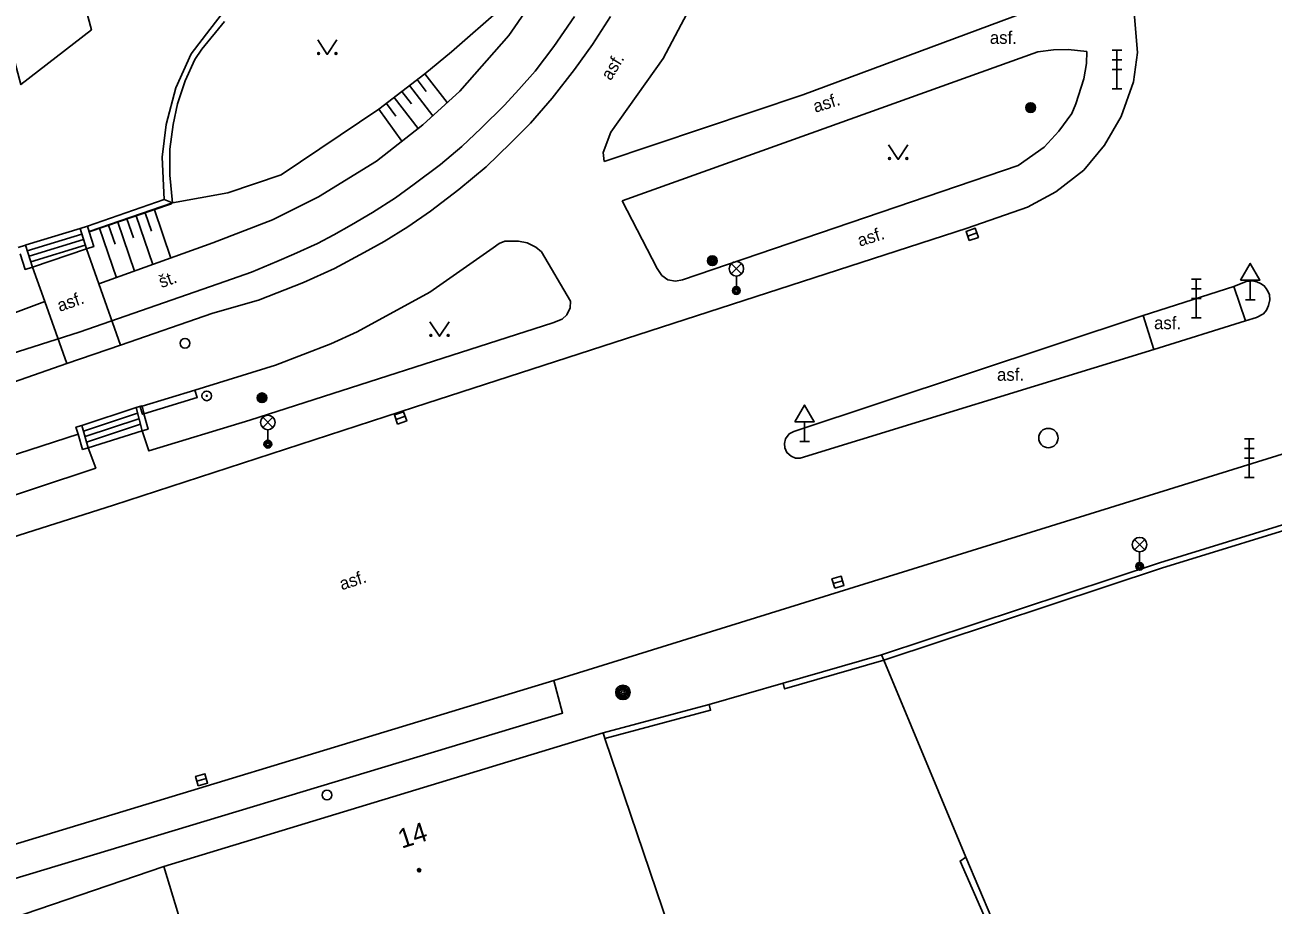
# Model space of a CAD drawing. Extents: x -598341 to -594502, y -1162301 to -1161406.
# Drawn here: x -597505.5 to -597440.9, y -1161748.9 to -1161703.4 of the extents above; entities that cross this region are included whole.
import ezdxf

# ---------------------------------------------------------------- set-up
doc = ezdxf.new("R2010")
doc.units = 0
for name, color, linetype in [('Vrstva 10', 7, 'Continuous'), ('Vrstva 11', 7, 'Continuous'), ('Vrstva 13', 7, 'Continuous'), ('Vrstva 14', 7, 'Continuous'), ('Vrstva 15', 7, 'Continuous'), ('Vrstva 25', 7, 'Continuous'), ('Vrstva 27', 7, 'Continuous'), ('Vrstva 28', 7, 'Continuous'), ('Vrstva 31', 7, 'Continuous'), ('Vrstva 33', 7, 'Continuous'), ('Vrstva 34', 7, 'Continuous'), ('Vrstva 36', 7, 'Continuous'), ('Vrstva 39', 7, 'Continuous'), ('Vrstva 40', 7, 'Continuous'), ('Vrstva 46', 7, 'Continuous'), ('Vrstva 5', 7, 'Continuous'), ('Vrstva 7', 7, 'Continuous'), ('Vrstva 8', 7, 'Continuous'), ('Vrstva 9', 7, 'Continuous')]:
    doc.layers.add(name, color=color, linetype=linetype)

msp = doc.modelspace()

# ---------------------------------------------------------------- linework, layer by layer
at = {"layer": 'Vrstva 10'}
for p, q in [((-597505.41, -1161714.77), (-597502.62, -1161713.92)), ((-597465.68, -1161724.42), (-597447.6, -1161718.42)), ((-597437.9, -1161724.81), (-597478.09, -1161737.31)), ((-597538.34, -1161740.12), (-597500.88, -1161728.23))]:
    msp.add_line(p, q, dxfattribs=at)
for points in [[(-597505.13, -1161692.15), (-597504.94, -1161692.85), (-597502.03, -1161703.64), (-597505.68, -1161706.48), (-597508.88, -1161694.51)], [(-597478.82, -1161697.69), (-597480.66, -1161697.51), (-597482.03, -1161697.49), (-597483.24, -1161697.56), (-597485.65, -1161697.75), (-597487.31, -1161698.11), (-597488.96, -1161698.62), (-597490.54, -1161699.33), (-597491.82, -1161699.99), (-597493.05, -1161700.78), (-597494.78, -1161702.18), (-597495.9, -1161703.62), (-597496.87, -1161704.88), (-597497.66, -1161706.64), (-597498.16, -1161708.54), (-597498.36, -1161710.23), (-597498.27, -1161712.42)], [(-597453.58, -1161712.81), (-597452.12, -1161712.03), (-597450.67, -1161710.91), (-597449.6, -1161709.61), (-597448.74, -1161708.13), (-597448.1, -1161706.33), (-597447.88, -1161704.81), (-597448.09, -1161702.35), (-597449.01, -1161700.05)], [(-597498.27, -1161712.42), (-597502.24, -1161713.8)], [(-597500.88, -1161728.23), (-597485.3, -1161723.17), (-597456.71, -1161713.9), (-597453.58, -1161712.81)], [(-597502.24, -1161713.8), (-597502.62, -1161713.92)], [(-597505.44, -1161714.78), (-597505.82, -1161714.9)], [(-597505.41, -1161714.77), (-597505.44, -1161714.78)], [(-597442.3, -1161718.69), (-597441.73, -1161718.53), (-597441.36, -1161718.33), (-597441.21, -1161718.15), (-597441.1, -1161717.9), (-597441.03, -1161717.62), (-597441.06, -1161717.36), (-597441.13, -1161717.19), (-597441.23, -1161717.02), (-597441.33, -1161716.88), (-597441.52, -1161716.77), (-597441.71, -1161716.68), (-597441.95, -1161716.63), (-597442.26, -1161716.67), (-597442.9, -1161716.92)], [(-597447.6, -1161718.42), (-597442.9, -1161716.92)], [(-597442.3, -1161718.69), (-597447.05, -1161720.18)], [(-597447.05, -1161720.18), (-597465.35, -1161725.8)], [(-597465.35, -1161725.8), (-597465.59, -1161725.8), (-597465.82, -1161725.7), (-597466.03, -1161725.51), (-597466.14, -1161725.26), (-597466.16, -1161725.05), (-597466.1, -1161724.81), (-597465.91, -1161724.55), (-597465.68, -1161724.42)], [(-597478.09, -1161737.31), (-597509.22, -1161746.75), (-597516.39, -1161748.91)]]:
    msp.add_lwpolyline(points, dxfattribs=at)
at = {"layer": 'Vrstva 11'}
for p, q in [((-597475.15, -1161708.93), (-597475.54, -1161709.99)), ((-597475.54, -1161709.99), (-597475.49, -1161710.45)), ((-597474.56, -1161712.49), (-597472.75, -1161715.99)), ((-597505.35, -1161715.07), (-597502.53, -1161714.21)), ((-597505.26, -1161715.35), (-597502.44, -1161714.49)), ((-597505.17, -1161715.64), (-597502.35, -1161714.78)), ((-597505.08, -1161715.92), (-597502.29, -1161714.98)), ((-597477.23, -1161717.68), (-597478.73, -1161715.13)), ((-597501.64, -1161716.79), (-597500.53, -1161719.95)), ((-597442.9, -1161716.92), (-597442.3, -1161718.69)), ((-597504.45, -1161717.69), (-597503.31, -1161720.9)), ((-597447.6, -1161718.42), (-597447.05, -1161720.18)), ((-597503.31, -1161720.9), (-597500.53, -1161719.95)), ((-597499.72, -1161723.18), (-597499.4, -1161724.39)), ((-597502.44, -1161724.4), (-597499.64, -1161723.47)), ((-597502.36, -1161724.69), (-597499.57, -1161723.76)), ((-597502.53, -1161724.11), (-597502.19, -1161725.26)), ((-597502.28, -1161724.97), (-597499.49, -1161724.05)), ((-597461.01, -1161736.25), (-597461.13, -1161735.97)), ((-597456.77, -1161746.44), (-597461.01, -1161736.25)), ((-597455.43, -1161749.61), (-597456.77, -1161746.44))]:
    msp.add_line(p, q, dxfattribs=at)
for points in [[(-597497.84, -1161712.6), (-597494.97, -1161712.08), (-597492.21, -1161711.15), (-597487.16, -1161707.74), (-597484.78, -1161705.92), (-597483.4, -1161704.79), (-597480.79, -1161702.51), (-597477.53, -1161699.3)], [(-597475.49, -1161710.45), (-597465.21, -1161707), (-597453.74, -1161702.74), (-597452.87, -1161702.39), (-597452.09, -1161701.91), (-597451.45, -1161701.34)], [(-597470.44, -1161701.34), (-597472.44, -1161705.12), (-597475.15, -1161708.93)], [(-597495.75, -1161718.3), (-597493.39, -1161717.63), (-597491.05, -1161716.71), (-597489.45, -1161715.99), (-597487.91, -1161715.16), (-597486.88, -1161714.59), (-597485.66, -1161713.84), (-597484.48, -1161713.02), (-597483.01, -1161711.9), (-597481.6, -1161710.73), (-597480.34, -1161709.5), (-597479.31, -1161708.47), (-597478.19, -1161707.18), (-597477.02, -1161705.69), (-597476.09, -1161704.41), (-597475.16, -1161702.96)], [(-597474.56, -1161712.49), (-597464.78, -1161708.99), (-597453.05, -1161704.78), (-597452.23, -1161704.68), (-597451.48, -1161704.66), (-597450.51, -1161704.76)], [(-597454.07, -1161710.66), (-597452.71, -1161709.72), (-597451.96, -1161708.89), (-597451.29, -1161707.98), (-597451.08, -1161707.47), (-597450.67, -1161706.18), (-597450.53, -1161705.38), (-597450.51, -1161704.76)], [(-597472.75, -1161715.99), (-597472.51, -1161716.35), (-597472.19, -1161716.57), (-597471.8, -1161716.64), (-597471.44, -1161716.58), (-597454.07, -1161710.66)], [(-597498.27, -1161712.42), (-597497.84, -1161712.6)], [(-597502.62, -1161713.92), (-597502.29, -1161714.98)], [(-597502.29, -1161714.98), (-597501.91, -1161714.86), (-597502.15, -1161714.09)], [(-597502.15, -1161714.09), (-597502.24, -1161713.8)], [(-597505.08, -1161715.92), (-597505.44, -1161714.78)], [(-597481.23, -1161714.92), (-597480.92, -1161714.69), (-597480.63, -1161714.58), (-597480.31, -1161714.57), (-597479.93, -1161714.58), (-597479.48, -1161714.66), (-597479.02, -1161714.89), (-597478.73, -1161715.13)], [(-597505.08, -1161715.92), (-597505.46, -1161716.04), (-597505.72, -1161715.24)], [(-597502.29, -1161714.98), (-597501.64, -1161716.79)], [(-597481.23, -1161714.92), (-597484.51, -1161717.21), (-597488.27, -1161719.27), (-597489.64, -1161719.89), (-597492.51, -1161721), (-597496.67, -1161722.29)], [(-597504.45, -1161717.69), (-597505.08, -1161715.92)], [(-597499.4, -1161724.39), (-597499.06, -1161725.43), (-597493.83, -1161723.84), (-597478.15, -1161718.8), (-597477.67, -1161718.62), (-597477.42, -1161718.39), (-597477.25, -1161718.02), (-597477.23, -1161717.68)], [(-597500.53, -1161719.95), (-597495.75, -1161718.3)], [(-597526.81, -1161729.17), (-597516.54, -1161725.53), (-597503.31, -1161720.9)], [(-597496.67, -1161722.29), (-597499.41, -1161723.12)], [(-597499.31, -1161723.51), (-597496.55, -1161722.67), (-597496.67, -1161722.29)], [(-597502.53, -1161724.11), (-597499.72, -1161723.18)], [(-597499.72, -1161723.18), (-597499.42, -1161723.1), (-597499.41, -1161723.12)], [(-597499.41, -1161723.12), (-597499.5, -1161723.15)], [(-597499.5, -1161723.15), (-597499.38, -1161723.53), (-597499.31, -1161723.51)], [(-597499.41, -1161723.12), (-597499.32, -1161723.46), (-597499.31, -1161723.51)], [(-597499.31, -1161723.51), (-597499.1, -1161724.31), (-597499.4, -1161724.39)], [(-597502.72, -1161724.57), (-597502.83, -1161724.2), (-597502.53, -1161724.11)], [(-597499.4, -1161724.39), (-597502.19, -1161725.26)], [(-597502.72, -1161724.57), (-597512.1, -1161727.59), (-597524.86, -1161731.58)], [(-597502.19, -1161725.26), (-597502.49, -1161725.35), (-597502.72, -1161724.57)], [(-597502.19, -1161725.26), (-597501.81, -1161726.32), (-597511.34, -1161729.48), (-597533.21, -1161736.48)], [(-597516.39, -1161748.91), (-597515.76, -1161749.18), (-597515.25, -1161750.37), (-597508.74, -1161748.38), (-597477.64, -1161738.99), (-597478.09, -1161737.31)], [(-597455.71, -1161749.76), (-597457.07, -1161746.65), (-597456.77, -1161746.44)]]:
    msp.add_lwpolyline(points, dxfattribs=at)
at = {"layer": 'Vrstva 13'}
for points in [[(-597477.03, -1161702.96), (-597478.09, -1161704.51), (-597479.06, -1161705.78), (-597479.9, -1161706.73), (-597480.65, -1161707.55), (-597481.85, -1161708.73), (-597482.86, -1161709.68), (-597483.97, -1161710.61), (-597485.32, -1161711.63), (-597486.3, -1161712.34), (-597487.49, -1161713.1), (-597488.57, -1161713.74), (-597489.48, -1161714.25), (-597490.33, -1161714.69), (-597491.56, -1161715.25), (-597492.43, -1161715.63), (-597493.75, -1161716.18), (-597495.47, -1161716.79)], [(-597495.47, -1161716.79), (-597502.66, -1161719.28), (-597527.15, -1161727.08)]]:
    msp.add_lwpolyline(points, dxfattribs=at)
at = {"layer": 'Vrstva 14'}
for points in [[(-597495.75, -1161714.66), (-597492.66, -1161713.48), (-597490.27, -1161712.29), (-597487.28, -1161710.44), (-597484.88, -1161708.56), (-597482.97, -1161706.82), (-597480.42, -1161703.94), (-597478.34, -1161700.91), (-597477.53, -1161699.3)], [(-597502.15, -1161714.09), (-597499.72, -1161713.27), (-597497.88, -1161712.64)], [(-597501.64, -1161716.79), (-597495.75, -1161714.66)], [(-597524.43, -1161724.38), (-597512, -1161720.52), (-597504.45, -1161717.69)]]:
    msp.add_lwpolyline(points, dxfattribs=at)
at = {"layer": 'Vrstva 15'}
for p, q in [((-597485.17, -1161706.22), (-597484.7, -1161706.84)), ((-597484.78, -1161705.92), (-597483.62, -1161707.41)), ((-597485.97, -1161706.84), (-597485.47, -1161707.47)), ((-597485.57, -1161706.53), (-597484.36, -1161708.09)), ((-597486.76, -1161707.45), (-597486.28, -1161708.11)), ((-597486.36, -1161707.14), (-597485.12, -1161708.75)), ((-597487.16, -1161707.74), (-597485.96, -1161709.41)), ((-597500.19, -1161713.43), (-597499.86, -1161714.4)), ((-597499.72, -1161713.27), (-597498.86, -1161715.79)), ((-597499.24, -1161713.11), (-597498.92, -1161714.06)), ((-597498.77, -1161712.95), (-597497.92, -1161715.45)), ((-597501.61, -1161713.91), (-597500.74, -1161716.47)), ((-597501.14, -1161713.75), (-597500.8, -1161714.74)), ((-597500.66, -1161713.59), (-597499.8, -1161716.13))]:
    msp.add_line(p, q, dxfattribs=at)
at = {"layer": 'Vrstva 25'}
for centre, radius in [((-597453.42, -1161707.67), 0.25), ((-597453.42, -1161707.67), 0.2), ((-597453.42, -1161707.67), 0.15), ((-597453.42, -1161707.67), 0.1), ((-597453.42, -1161707.67), 0.05), ((-597469.89, -1161715.59), 0.25), ((-597469.89, -1161715.59), 0.2), ((-597469.89, -1161715.59), 0.15), ((-597469.89, -1161715.59), 0.1), ((-597469.89, -1161715.59), 0.05), ((-597496.06, -1161722.58), 0.25), ((-597496.06, -1161722.58), 0.0303), ((-597493.2, -1161722.68), 0.25), ((-597493.2, -1161722.68), 0.2), ((-597493.2, -1161722.68), 0.15), ((-597493.2, -1161722.68), 0.1), ((-597493.2, -1161722.68), 0.05)]:
    msp.add_circle(centre, radius, dxfattribs=at)
at = {"layer": 'Vrstva 27'}
for p, q in [((-597456.677, -1161714.31), (-597456.203, -1161714.15)), ((-597486.265, -1161723.803), (-597485.794, -1161723.637)), ((-597463.63, -1161732.29), (-597463.15, -1161732.15)), ((-597496.57, -1161742.51), (-597496.09, -1161742.37))]:
    msp.add_line(p, q, dxfattribs=at)
for points in [[(-597456.597, -1161714.547), (-597456.123, -1161714.386), (-597456.283, -1161713.913), (-597456.757, -1161714.073)], [(-597486.182, -1161724.039), (-597485.711, -1161723.874), (-597485.877, -1161723.401), (-597486.348, -1161723.567)], [(-597463.56, -1161732.53), (-597463.08, -1161732.39), (-597463.22, -1161731.91), (-597463.7, -1161732.05)], [(-597496.5, -1161742.75), (-597496.02, -1161742.61), (-597496.16, -1161742.13), (-597496.64, -1161742.27)]]:
    msp.add_lwpolyline(points, close=True, dxfattribs=at)
msp.add_circle((-597452.5, -1161724.76), 0.5, dxfattribs=at)
at = {"layer": 'Vrstva 28'}
for centre in [(-597497.19, -1161719.86), (-597489.84, -1161743.23)]:
    msp.add_circle(centre, 0.25, dxfattribs=at)
at = {"layer": 'Vrstva 31'}
for radius in [0.375, 0.305, 0.235, 0.165, 0.0781]:
    msp.add_circle((-597474.52, -1161737.92), radius, dxfattribs=at)
at = {"layer": 'Vrstva 33'}
for p, q in [((-597449.2, -1161704.69), (-597448.7, -1161704.69)), ((-597448.95, -1161706.69), (-597448.95, -1161704.69)), ((-597449.2, -1161705.19), (-597448.7, -1161705.19)), ((-597449.2, -1161705.69), (-597448.7, -1161705.69)), ((-597449.2, -1161706.69), (-597448.7, -1161706.69)), ((-597468.915, -1161716.27), (-597468.385, -1161715.74)), ((-597468.915, -1161715.74), (-597468.385, -1161716.27)), ((-597468.65, -1161716.38), (-597468.65, -1161717.13)), ((-597445.1, -1161716.54), (-597444.6, -1161716.54)), ((-597444.85, -1161718.54), (-597444.85, -1161716.54)), ((-597445.1, -1161717.04), (-597444.6, -1161717.04)), ((-597445.1, -1161717.54), (-597444.6, -1161717.54)), ((-597445.1, -1161718.54), (-597444.6, -1161718.54)), ((-597493.165, -1161724.22), (-597492.635, -1161723.69)), ((-597493.165, -1161723.69), (-597492.635, -1161724.22)), ((-597492.9, -1161724.33), (-597492.9, -1161725.08)), ((-597442.35, -1161724.81), (-597441.85, -1161724.81)), ((-597442.1, -1161726.81), (-597442.1, -1161724.81)), ((-597442.35, -1161725.31), (-597441.85, -1161725.31)), ((-597442.35, -1161725.81), (-597441.85, -1161725.81)), ((-597442.35, -1161726.81), (-597441.85, -1161726.81)), ((-597448.045, -1161730.54), (-597447.515, -1161730.01)), ((-597448.045, -1161730.01), (-597447.515, -1161730.54)), ((-597447.78, -1161730.65), (-597447.78, -1161731.4))]:
    msp.add_line(p, q, dxfattribs=at)
for centre, radius in [((-597468.65, -1161716.005), 0.375), ((-597468.65, -1161717.13), 0.2), ((-597468.65, -1161717.13), 0.145), ((-597468.65, -1161717.13), 0.0876), ((-597492.9, -1161723.955), 0.375), ((-597492.9, -1161725.08), 0.2), ((-597492.9, -1161725.08), 0.145), ((-597492.9, -1161725.08), 0.0876), ((-597447.78, -1161730.275), 0.375), ((-597447.78, -1161731.4), 0.2), ((-597447.78, -1161731.4), 0.145), ((-597447.78, -1161731.4), 0.0876)]:
    msp.add_circle(centre, radius, dxfattribs=at)
at = {"layer": 'Vrstva 34'}
for p, q in [((-597442.05, -1161716.592), (-597442.05, -1161717.61)), ((-597442.3, -1161717.61), (-597441.8, -1161717.61)), ((-597465.12, -1161723.922), (-597465.12, -1161724.94)), ((-597465.37, -1161724.94), (-597464.87, -1161724.94))]:
    msp.add_line(p, q, dxfattribs=at)
for points in [[(-597442.55, -1161716.592), (-597441.55, -1161716.592), (-597442.05, -1161715.726)], [(-597465.62, -1161723.922), (-597464.62, -1161723.922), (-597465.12, -1161723.056)]]:
    msp.add_lwpolyline(points, close=True, dxfattribs=at)
at = {"layer": 'Vrstva 36'}
for points in [[(-597490.32, -1161704.17), (-597489.82, -1161704.92), (-597489.32, -1161704.17)], [(-597460.77, -1161709.6), (-597460.27, -1161710.35), (-597459.77, -1161709.6)], [(-597484.51, -1161718.75), (-597484.01, -1161719.5), (-597483.51, -1161718.75)]]:
    msp.add_lwpolyline(points, dxfattribs=at)
for centre in [(-597490.27, -1161704.869), (-597489.371, -1161704.869), (-597460.72, -1161710.3), (-597459.821, -1161710.3), (-597484.46, -1161719.45), (-597483.561, -1161719.45)]:
    msp.add_circle(centre, 0.05, dxfattribs=at)
at = {"layer": 'Vrstva 39'}
for radius in [0.09, 0.0398]:
    msp.add_circle((-597485.07, -1161747.12), radius, dxfattribs=at)
at = {"layer": 'Vrstva 5'}
for p, q in [((-597498.28, -1161746.93), (-597475.55, -1161740.02)), ((-597475.55, -1161740.02), (-597475.45, -1161740.3)), ((-597475.45, -1161740.3), (-597472.12, -1161750.11)), ((-597508.42, -1161750.39), (-597498.28, -1161746.93)), ((-597494.89, -1161758.16), (-597498.28, -1161746.93))]:
    msp.add_line(p, q, dxfattribs=at)
at = {"layer": 'Vrstva 7'}
for points in [[(-597461.13, -1161735.97), (-597446.74, -1161731.22), (-597438.31, -1161728.61), (-597435.04, -1161727.98)], [(-597461.01, -1161736.25), (-597446.65, -1161731.5), (-597438.24, -1161728.9), (-597435.13, -1161728.3)], [(-597461.13, -1161735.97), (-597466.23, -1161737.45)], [(-597466.23, -1161737.45), (-597466.15, -1161737.74), (-597461.01, -1161736.25)], [(-597470.06, -1161738.55), (-597475.55, -1161740.02)], [(-597475.45, -1161740.3), (-597469.98, -1161738.84), (-597470.06, -1161738.55)]]:
    msp.add_lwpolyline(points, dxfattribs=at)
at = {"layer": 'Vrstva 8'}
msp.add_line((-597466.23, -1161737.45), (-597470.06, -1161738.55), dxfattribs=at)
at = {"layer": 'Vrstva 9'}
msp.add_line((-597497.84, -1161712.6), (-597502.14, -1161714.07), dxfattribs=at)
msp.add_lwpolyline([(-597497.84, -1161712.6), (-597497.98, -1161711.17), (-597497.97, -1161709.82), (-597497.8, -1161708.55), (-597497.57, -1161707.47), (-597497.18, -1161706.29), (-597496.68, -1161705.18), (-597496.32, -1161704.64), (-597495.14, -1161703.22)], dxfattribs=at)

# ---------------------------------------------------------------- texts
at = {"layer": 'Vrstva 40'}
for p in [(-597455.53, -1161704.37), (-597447.03, -1161719.13), (-597455.16, -1161721.8)]:
    msp.add_text('asf.', height=0.65, dxfattribs=at).set_placement(p)
for s, rotation, p in [('asf.', 58.57724, (-597475.15, -1161706.31)), ('asf.', 17.59757, (-597464.56, -1161707.94)), ('asf.', 17.59757, (-597462.26, -1161714.87)), ('št.', 19.76242, (-597498.41, -1161717.01)), ('asf.', 19.23214, (-597503.67, -1161718.24)), ('asf.', 17.88768, (-597489.07, -1161732.64))]:
    msp.add_text(s, height=0.65, rotation=rotation, dxfattribs=at).set_placement(p)
at = {"layer": 'Vrstva 46'}
msp.add_text('14', height=1, rotation=17.91, dxfattribs=at).set_placement((-597485.97, -1161746.01))

doc.saveas('drawing.dxf')
